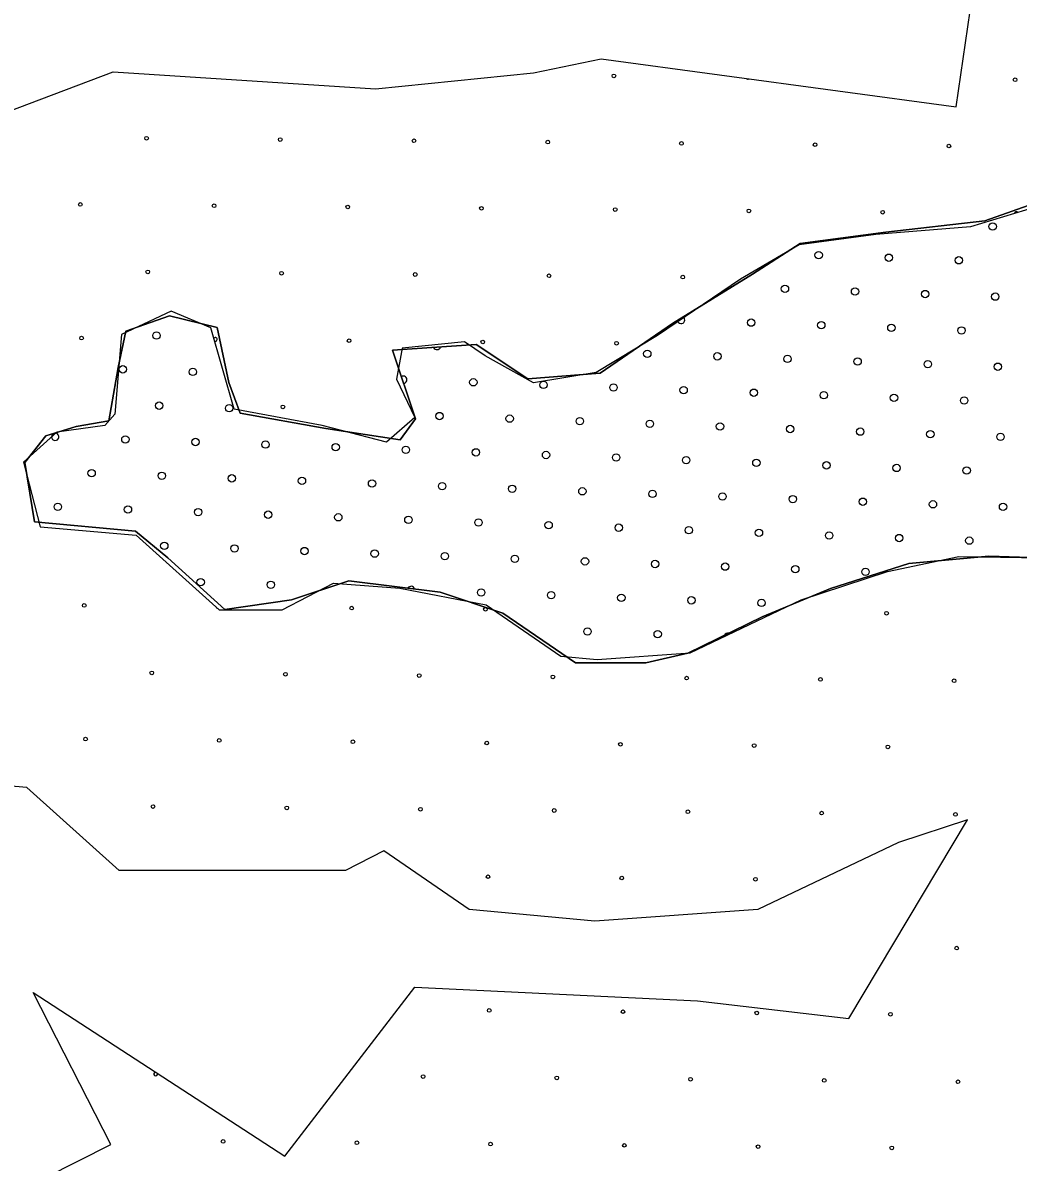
# Model space of a CAD drawing. Extents: x 1612280 to 1883141, y 560852 to 780851.
# Drawn here: x 1793921 to 1796783, y 633298 to 636576 of the extents above; entities that cross this region are included whole.
import ezdxf

# ---------------------------------------------------------------- set-up
doc = ezdxf.new("R2010")
doc.units = 0
for name, color, linetype in [('DESIGN - EROSION CONTROL - Devices', 7, 'Continuous'), ('DESIGN - SCRATCH - User 1', 7, 'Continuous'), ('DESIGN - TRAFFIC CONTROL PERMANENT - Pavement Marking Text', 7, 'Continuous')]:
    doc.layers.add(name, color=color, linetype=linetype)

msp = doc.modelspace()

# ---------------------------------------------------------------- linework, layer by layer
at = {"layer": 'DESIGN - EROSION CONTROL - Devices'}
for centre in [(1795620.6, 636423.3), (1795620.6, 636423.3), (1796774.3, 636412.1), (1796774.3, 636412.1), (1794276.6, 636244.1), (1794276.6, 636244.1), (1794661.1, 636240.4), (1794661.1, 636240.4), (1795045.7, 636236.7), (1795045.7, 636236.7), (1795430.2, 636232.9), (1795430.2, 636232.9), (1795814.8, 636229.2), (1795814.8, 636229.2), (1796199.3, 636225.5), (1796199.3, 636225.5), (1796583.9, 636221.7), (1796583.9, 636221.7), (1794086.2, 636053.7), (1794086.2, 636053.7), (1794470.7, 636050), (1794470.7, 636050), (1794855.3, 636046.3), (1794855.3, 636046.3), (1795239.8, 636042.5), (1795239.8, 636042.5), (1795624.4, 636038.8), (1795624.4, 636038.8), (1796008.9, 636035.1), (1796008.9, 636035.1), (1796393.5, 636031.3), (1796393.5, 636031.3), (1794280.3, 635859.6), (1794280.3, 635859.6), (1794664.9, 635855.9), (1794664.9, 635855.9), (1795049.4, 635852.1), (1795049.4, 635852.1), (1795434, 635848.4), (1795434, 635848.4), (1795818.5, 635844.7), (1795818.5, 635844.7), (1794089.9, 635669.2), (1794089.9, 635669.2), (1794859, 635661.7), (1794859, 635661.7), (1795243.6, 635658), (1795243.6, 635658), (1795628.1, 635654.2), (1795628.1, 635654.2), (1794668.6, 635471.3), (1794668.6, 635471.3), (1794097.4, 634900.1), (1794097.4, 634900.1), (1794866.5, 634892.6), (1794866.5, 634892.6), (1795251, 634888.9), (1795251, 634888.9), (1796404.7, 634877.7), (1796404.7, 634877.7), (1794291.5, 634705.9), (1794291.5, 634705.9), (1794676.1, 634702.2), (1794676.1, 634702.2), (1795060.6, 634698.5), (1795060.6, 634698.5), (1795445.2, 634694.7), (1795445.2, 634694.7), (1795829.7, 634691), (1795829.7, 634691), (1796214.3, 634687.3), (1796214.3, 634687.3), (1796598.8, 634683.5), (1796598.8, 634683.5), (1794101.1, 634515.5), (1794101.1, 634515.5), (1794485.6, 634511.8), (1794485.6, 634511.8), (1794870.2, 634508.1), (1794870.2, 634508.1), (1795254.8, 634504.3), (1795254.8, 634504.3), (1795639.3, 634500.6), (1795639.3, 634500.6), (1796023.9, 634496.9), (1796023.9, 634496.9), (1796408.4, 634493.1), (1796408.4, 634493.1), (1794295.2, 634321.4), (1794295.2, 634321.4), (1794679.8, 634317.6), (1794679.8, 634317.6), (1795064.3, 634313.9), (1795064.3, 634313.9), (1795448.9, 634310.2), (1795448.9, 634310.2), (1795833.4, 634306.4), (1795833.4, 634306.4), (1796218, 634302.7), (1796218, 634302.7), (1796602.6, 634299), (1796602.6, 634299), (1795258.5, 634119.8), (1795258.5, 634119.8), (1795643, 634116), (1795643, 634116), (1796027.6, 634112.3), (1796027.6, 634112.3), (1796606.3, 633914.4), (1796606.3, 633914.4), (1795262.2, 633735.2), (1795262.2, 633735.2), (1795646.8, 633731.5), (1795646.8, 633731.5), (1796031.3, 633727.7), (1796031.3, 633727.7), (1796415.9, 633724), (1796415.9, 633724), (1795071.8, 633544.8), (1795071.8, 633544.8), (1795456.4, 633541.1), (1795456.4, 633541.1), (1795840.9, 633537.3), (1795840.9, 633537.3), (1796225.5, 633533.6), (1796225.5, 633533.6), (1796610, 633529.9), (1796610, 633529.9), (1794496.8, 633358.1), (1794496.8, 633358.1), (1794881.4, 633354.4), (1794881.4, 633354.4), (1795266, 633350.7), (1795266, 633350.7), (1795650.5, 633346.9), (1795650.5, 633346.9), (1796035.1, 633343.2), (1796035.1, 633343.2), (1796419.6, 633339.5), (1796419.6, 633339.5)]:
    msp.add_circle(centre, 5.28, dxfattribs=at)
for centre, start, end in [((1796005.2, 636419.6), 220.1619, 304.368), ((1796778, 636027.6), 34.7866, 179.0907), ((1794474.4, 635665.4), 250.3002, 141.5721), ((1794481.9, 634896.3), 186.6829, 269.3047), ((1794302.7, 633552.3), 92.8983, 20.9715)]:
    msp.add_arc(centre, 5.28, start, end, dxfattribs=at)
at = {"layer": 'DESIGN - SCRATCH - User 1'}
for points in [[(1794935.1, 636386), (1795389.3, 636432.4), (1795584.1, 636472.9), (1796604.9, 636334.2), (1796671.5, 636795.8), (1796717, 636853.3), (1796811.4, 637007.3), (1796845.6, 637121.2), (1796945.5, 637389.2), (1796651.9, 637547.5), (1796443.7, 637734.8), (1796202.4, 638394.8)], [(1794935.1, 636386), (1795389.3, 636432.4), (1795584.1, 636472.9), (1796604.9, 636334.2), (1796671.5, 636795.8), (1796717, 636853.3), (1796811.4, 637007.3), (1796845.6, 637121.2), (1796945.5, 637389.2), (1796651.9, 637547.5), (1796443.7, 637734.8), (1796202.4, 638394.8)], [(1796945.4, 638292.3), (1797086.7, 638165.1), (1797421, 637985), (1797556.9, 637911.5), (1797670.8, 637760.8), (1797799.4, 637668.9), (1797847.1, 637514.5), (1797806.7, 637301.3), (1797648.8, 637128.5), (1797556.9, 636882.3), (1797501.8, 636698.5), (1797332.8, 636422.8), (1797163.9, 636209.6), (1796899.4, 636066.2), (1796645.9, 635989.1), (1796374.1, 635967), (1796153.7, 635937.6), (1795984.7, 635838.3), (1795745.9, 635676.6), (1795569.6, 635570), (1795389.6, 635540.6), (1795250, 635617.8), (1795191.3, 635658.2), (1795011.3, 635639.9)], [(1796945.4, 638292.3), (1797086.7, 638165.1), (1797421, 637985), (1797556.9, 637911.5), (1797670.8, 637760.8), (1797799.4, 637668.9), (1797847.1, 637514.5), (1797806.7, 637301.3), (1797648.8, 637128.5), (1797556.9, 636882.3), (1797501.8, 636698.5), (1797332.8, 636422.8), (1797163.9, 636209.6), (1796899.4, 636066.2), (1796645.9, 635989.1), (1796374.1, 635967), (1796153.7, 635937.6), (1795984.7, 635838.3), (1795745.9, 635676.6), (1795569.6, 635570), (1795389.6, 635540.6), (1795250, 635617.8), (1795191.3, 635658.2), (1795011.3, 635639.9)], [(1796637.1, 634283.6), (1796438.6, 634218.6), (1796034.9, 634025.7), (1795565.4, 633992.1), (1795204, 634025), (1794958.5, 634194.3), (1794849, 634137.7), (1794197.6, 634137.7), (1793932.2, 634376.8), (1793376.2, 634424.7), (1793065.9, 635633.7), (1793449, 635643.6), (1793493, 636175.3), (1794180.9, 636435), (1794935.1, 636386)], [(1796637.1, 634283.6), (1796438.6, 634218.6), (1796034.9, 634025.7), (1795565.4, 633992.1), (1795204, 634025), (1794958.5, 634194.3), (1794849, 634137.7), (1794197.6, 634137.7), (1793932.2, 634376.8), (1793376.2, 634424.7), (1793065.9, 635633.7), (1793449, 635643.6), (1793493, 636175.3), (1794180.9, 636435), (1794935.1, 636386)], [(1797021.5, 635031.3), (1796698.3, 635042.3), (1796468.3, 635020.4), (1796243.7, 634949.1), (1796046.5, 634866.9), (1795832.9, 634762.8), (1795712.4, 634735.4), (1795509.7, 634735.4), (1795301.6, 634877.9), (1795120.8, 634938.2), (1794857.9, 634971.1), (1794693.6, 634916.2), (1794501.9, 634888.8), (1794337.6, 635036.8), (1794244.5, 635113.6), (1793954.2, 635141), (1793926.8, 635310.9), (1793987, 635387.6), (1794074.7, 635415), (1794167.8, 635431.4), (1794195.2, 635584.9), (1794217.1, 635689), (1794343.1, 635732.9), (1794480, 635700), (1794512.9, 635541.1), (1794545.7, 635453.4), (1794792.2, 635409.5), (1795005.8, 635376.6), (1795049.6, 635436.9), (1794983.9, 635634.2), (1795224.9, 635650.7), (1795372.8, 635552), (1795581, 635568.5), (1795789.1, 635711), (1796019.1, 635853.5), (1796156.1, 635941.2), (1796402.5, 635974.1), (1796687.4, 636006.9), (1796906.5, 636083.7)], [(1796906.5, 636083.7), (1796687.4, 636006.9), (1796402.5, 635974.1), (1796156.1, 635941.2), (1796019.1, 635853.5), (1795789.1, 635711), (1795581, 635568.5), (1795372.8, 635552), (1795224.9, 635650.7), (1794983.9, 635634.2), (1795049.6, 635436.9), (1795005.8, 635376.6), (1794792.2, 635409.5), (1794545.7, 635453.4), (1794512.9, 635541.1), (1794480, 635700), (1794343.1, 635732.9), (1794217.1, 635689), (1794195.2, 635584.9), (1794167.8, 635431.4), (1794074.7, 635415), (1793987, 635387.6), (1793926.8, 635310.9), (1793954.2, 635141), (1794244.5, 635113.6), (1794337.6, 635036.8), (1794501.9, 634888.8), (1794693.6, 634916.2), (1794857.9, 634971.1), (1795120.8, 634938.2), (1795301.6, 634877.9), (1795509.7, 634735.4), (1795712.4, 634735.4), (1795832.9, 634762.8), (1796046.5, 634866.9), (1796243.7, 634949.1), (1796468.3, 635020.4), (1796698.3, 635042.3), (1797021.5, 635031.3)], [(1797021.5, 635031.3), (1796698.3, 635042.3), (1796468.3, 635020.4), (1796243.7, 634949.1), (1796046.5, 634866.9), (1795832.9, 634762.8), (1795712.4, 634735.4), (1795509.7, 634735.4), (1795301.6, 634877.9), (1795120.8, 634938.2), (1794857.9, 634971.1), (1794693.6, 634916.2), (1794501.9, 634888.8), (1794337.6, 635036.8), (1794244.5, 635113.6), (1793954.2, 635141), (1793926.8, 635310.9), (1793987, 635387.6), (1794074.7, 635415), (1794167.8, 635431.4), (1794195.2, 635584.9), (1794217.1, 635689), (1794343.1, 635732.9), (1794480, 635700), (1794512.9, 635541.1), (1794545.7, 635453.4), (1794792.2, 635409.5), (1795005.8, 635376.6), (1795049.6, 635436.9), (1794983.9, 635634.2), (1795224.9, 635650.7), (1795372.8, 635552), (1795581, 635568.5), (1795789.1, 635711), (1796019.1, 635853.5), (1796156.1, 635941.2), (1796402.5, 635974.1), (1796687.4, 636006.9), (1796906.5, 636083.7)], [(1796906.5, 636083.7), (1796687.4, 636006.9), (1796402.5, 635974.1), (1796156.1, 635941.2), (1796019.1, 635853.5), (1795789.1, 635711), (1795581, 635568.5), (1795372.8, 635552), (1795224.9, 635650.7), (1794983.9, 635634.2), (1795049.6, 635436.9), (1795005.8, 635376.6), (1794792.2, 635409.5), (1794545.7, 635453.4), (1794512.9, 635541.1), (1794480, 635700), (1794343.1, 635732.9), (1794217.1, 635689), (1794195.2, 635584.9), (1794167.8, 635431.4), (1794074.7, 635415), (1793987, 635387.6), (1793926.8, 635310.9), (1793954.2, 635141), (1794244.5, 635113.6), (1794337.6, 635036.8), (1794501.9, 634888.8), (1794693.6, 634916.2), (1794857.9, 634971.1), (1795120.8, 634938.2), (1795301.6, 634877.9), (1795509.7, 634735.4), (1795712.4, 634735.4), (1795832.9, 634762.8), (1796046.5, 634866.9), (1796243.7, 634949.1), (1796468.3, 635020.4), (1796698.3, 635042.3), (1797021.5, 635031.3)], [(1795011.3, 635639.9), (1794995.7, 635550.9), (1795048.2, 635441.2), (1794967.1, 635369.6), (1794781.2, 635417.3), (1794528.5, 635465), (1794461.7, 635698.8), (1794347.3, 635746.5), (1794204.3, 635679.7), (1794185.2, 635450.7), (1794156.6, 635417.3), (1794018.3, 635398.2), (1793922.9, 635312.4), (1793970.6, 635126.3), (1794247.2, 635102.4), (1794485.6, 634887.7), (1794666.7, 634887.7), (1794814.6, 634964.1), (1795005.3, 634949.7), (1795253.2, 634902), (1795467.8, 634754.1), (1795572.7, 634744.6), (1795839.7, 634763.7), (1796159.2, 634916.3), (1796407.1, 634997.5), (1796612.1, 635040.4), (1796912.5, 635035.6)], [(1795011.3, 635639.9), (1794995.7, 635550.9), (1795048.2, 635441.2), (1794967.1, 635369.6), (1794781.2, 635417.3), (1794528.5, 635465), (1794461.7, 635698.8), (1794347.3, 635746.5), (1794204.3, 635679.7), (1794185.2, 635450.7), (1794156.6, 635417.3), (1794018.3, 635398.2), (1793922.9, 635312.4), (1793970.6, 635126.3), (1794247.2, 635102.4), (1794485.6, 634887.7), (1794666.7, 634887.7), (1794814.6, 634964.1), (1795005.3, 634949.7), (1795253.2, 634902), (1795467.8, 634754.1), (1795572.7, 634744.6), (1795839.7, 634763.7), (1796159.2, 634916.3), (1796407.1, 634997.5), (1796612.1, 635040.4), (1796912.5, 635035.6)], [(1796296.2, 633711.5), (1796637.1, 634283.6)], [(1796296.2, 633711.5), (1796637.1, 634283.6)], [(1794173.9, 633349.4), (1793950.3, 633786.8)], [(1793950.3, 633786.8), (1794673.9, 633315.7)], [(1794173.9, 633349.4), (1793950.3, 633786.8)], [(1793950.3, 633786.8), (1794673.9, 633315.7)], [(1794673.9, 633315.7), (1795047.9, 633802.2)], [(1794673.9, 633315.7), (1795047.9, 633802.2)], [(1795047.9, 633802.2), (1795861.4, 633762.9), (1796296.2, 633711.5)], [(1795047.9, 633802.2), (1795861.4, 633762.9), (1796296.2, 633711.5)], [(1793321.3, 632919.3), (1794173.9, 633349.4)], [(1793321.3, 632919.3), (1794173.9, 633349.4)]]:
    msp.add_lwpolyline(points, dxfattribs=at)
at = {"layer": 'DESIGN - TRAFFIC CONTROL PERMANENT - Pavement Marking Text'}
for centre in [(1796709.7, 635990), (1796709.7, 635990), (1796209.4, 635907.9), (1796209.4, 635907.9), (1796411, 635900.4), (1796411, 635900.4), (1796612.6, 635892.9), (1796612.6, 635892.9), (1796112.4, 635810.8), (1796112.4, 635810.8), (1796314, 635803.3), (1796314, 635803.3), (1796515.6, 635795.9), (1796515.6, 635795.9), (1796717.2, 635788.4), (1796717.2, 635788.4), (1796015.3, 635713.7), (1796015.3, 635713.7), (1794305.3, 635676.4), (1794305.3, 635676.4), (1796216.9, 635706.3), (1796216.9, 635706.3), (1796418.5, 635698.8), (1796418.5, 635698.8), (1796620.1, 635691.3), (1796620.1, 635691.3), (1795716.6, 635624.1), (1795716.6, 635624.1), (1795918.2, 635616.7), (1795918.2, 635616.7), (1794208.3, 635579.3), (1794208.3, 635579.3), (1796119.8, 635609.2), (1796119.8, 635609.2), (1796321.4, 635601.7), (1796321.4, 635601.7), (1796523, 635594.3), (1796523, 635594.3), (1796724.7, 635586.8), (1796724.7, 635586.8), (1794409.9, 635571.9), (1794409.9, 635571.9), (1795216.3, 635542), (1795216.3, 635542), (1795417.9, 635534.5), (1795417.9, 635534.5), (1795619.5, 635527.1), (1795619.5, 635527.1), (1795821.1, 635519.6), (1795821.1, 635519.6), (1796022.8, 635512.1), (1796022.8, 635512.1), (1796224.4, 635504.7), (1796224.4, 635504.7), (1796426, 635497.2), (1796426, 635497.2), (1796627.6, 635489.7), (1796627.6, 635489.7), (1794312.8, 635474.8), (1794312.8, 635474.8), (1794514.4, 635467.3), (1794514.4, 635467.3), (1795119.2, 635444.9), (1795119.2, 635444.9), (1795320.8, 635437.5), (1795320.8, 635437.5), (1795522.5, 635430), (1795522.5, 635430), (1795724.1, 635422.5), (1795724.1, 635422.5), (1795925.7, 635415.1), (1795925.7, 635415.1), (1796127.3, 635407.6), (1796127.3, 635407.6), (1796328.9, 635400.1), (1796328.9, 635400.1), (1796530.5, 635392.7), (1796530.5, 635392.7), (1796732.1, 635385.2), (1796732.1, 635385.2), (1794215.7, 635377.7), (1794215.7, 635377.7), (1794417.3, 635370.3), (1794417.3, 635370.3), (1794618.9, 635362.8), (1794618.9, 635362.8), (1794820.6, 635355.3), (1794820.6, 635355.3), (1795022.2, 635347.9), (1795022.2, 635347.9), (1795223.8, 635340.4), (1795223.8, 635340.4), (1795425.4, 635332.9), (1795425.4, 635332.9), (1795627, 635325.5), (1795627, 635325.5), (1795828.6, 635318), (1795828.6, 635318), (1796030.2, 635310.5), (1796030.2, 635310.5), (1796231.8, 635303.1), (1796231.8, 635303.1), (1796433.4, 635295.6), (1796433.4, 635295.6), (1796635, 635288.1), (1796635, 635288.1), (1794118.7, 635280.7), (1794118.7, 635280.7), (1794320.3, 635273.2), (1794320.3, 635273.2), (1794521.9, 635265.7), (1794521.9, 635265.7), (1794723.5, 635258.3), (1794723.5, 635258.3), (1794925.1, 635250.8), (1794925.1, 635250.8), (1795126.7, 635243.3), (1795126.7, 635243.3), (1795328.3, 635235.8), (1795328.3, 635235.8), (1795529.9, 635228.4), (1795529.9, 635228.4), (1795731.5, 635220.9), (1795731.5, 635220.9), (1794021.6, 635183.6), (1794021.6, 635183.6), (1795933.1, 635213.4), (1795933.1, 635213.4), (1796134.8, 635206), (1796134.8, 635206), (1796336.4, 635198.5), (1796336.4, 635198.5), (1796538, 635191), (1796538, 635191), (1796739.6, 635183.6), (1796739.6, 635183.6), (1794223.2, 635176.1), (1794223.2, 635176.1), (1794424.8, 635168.6), (1794424.8, 635168.6), (1794626.4, 635161.2), (1794626.4, 635161.2), (1794828, 635153.7), (1794828, 635153.7), (1795029.6, 635146.2), (1795029.6, 635146.2), (1795231.2, 635138.8), (1795231.2, 635138.8), (1795432.9, 635131.3), (1795432.9, 635131.3), (1795634.5, 635123.8), (1795634.5, 635123.8), (1795836.1, 635116.4), (1795836.1, 635116.4), (1796037.7, 635108.9), (1796037.7, 635108.9), (1796239.3, 635101.4), (1796239.3, 635101.4), (1796440.9, 635094), (1796440.9, 635094), (1796642.5, 635086.5), (1796642.5, 635086.5), (1794327.7, 635071.6), (1794327.7, 635071.6), (1794529.3, 635064.1), (1794529.3, 635064.1), (1794731, 635056.6), (1794731, 635056.6), (1794932.6, 635049.2), (1794932.6, 635049.2), (1795134.2, 635041.7), (1795134.2, 635041.7), (1795335.8, 635034.2), (1795335.8, 635034.2), (1795537.4, 635026.8), (1795537.4, 635026.8), (1795739, 635019.3), (1795739, 635019.3), (1795940.6, 635011.8), (1795940.6, 635011.8), (1796142.2, 635004.4), (1796142.2, 635004.4), (1796343.8, 634996.9), (1796343.8, 634996.9), (1794432.3, 634967), (1794432.3, 634967), (1794633.9, 634959.6), (1794633.9, 634959.6), (1795238.7, 634937.2), (1795238.7, 634937.2), (1795440.3, 634929.7), (1795440.3, 634929.7), (1795641.9, 634922.2), (1795641.9, 634922.2), (1795843.5, 634914.8), (1795843.5, 634914.8), (1796045.2, 634907.3), (1796045.2, 634907.3), (1795544.9, 634825.2), (1795544.9, 634825.2), (1795746.5, 634817.7), (1795746.5, 634817.7)]:
    msp.add_circle(centre, 10.6, dxfattribs=at)
for centre, start, end in [((1795813.7, 635721.2), 188.0755, 55.4777), ((1795111.8, 635646.5), 203.6668, 344.1394), ((1795014.7, 635549.5), 275.2091, 121.6399), ((1794014.1, 635385.2), 118.0295, 96.7041), ((1795037.1, 634944.6), 14.9921, 150.7492), ((1795948.1, 634810.2), 73.7609, 158.2159)]:
    msp.add_arc(centre, 10.6, start, end, dxfattribs=at)

doc.saveas('drawing.dxf')
